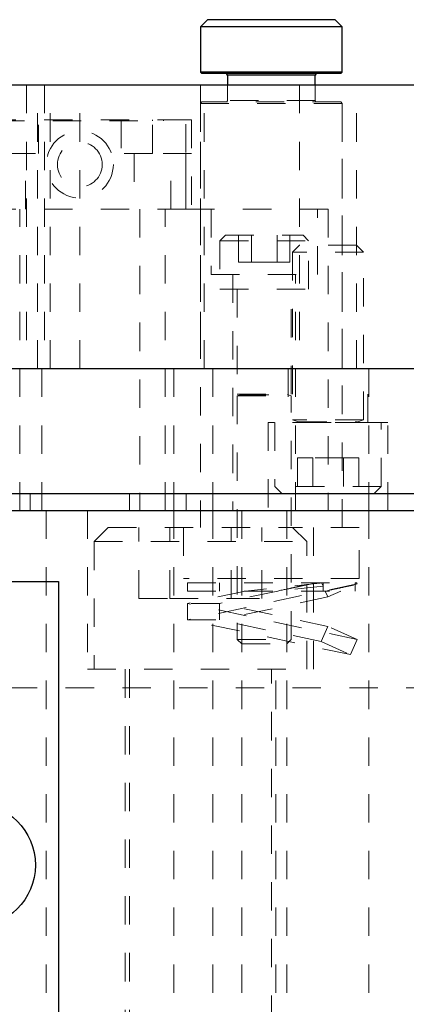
# Model space of a CAD drawing. Header units: inches. Extents: x 220 to 877, y 4 to 174.
# Tile 327 of 656: x 426.8 to 428.16, y 134.22 to 137.69. Entities that reach past the tile are written whole.
import ezdxf

# ---------------------------------------------------------------- set-up
doc = ezdxf.new("R2010")
doc.units = ezdxf.units.IN
doc.header["$LTSCALE"] = 0.5
doc.header["$MEASUREMENT"] = 0
doc.linetypes.add('HIDDEN', pattern=[0.225, 0.15, -0.075])
for name, color, linetype in [('DIE-M-S', 8, 'Continuous'), ('DIE-M-S2', 1, 'Continuous'), ('DIE-M-S3', 8, 'Continuous'), ('DSS-M-S', 53, 'Continuous'), ('SID-M-S', 105, 'Continuous'), ('SVD-M-S', 8, 'Continuous')]:
    doc.layers.add(name, color=color, linetype=linetype)

msp = doc.modelspace()

# ---------------------------------------------------------------- linework, layer by layer
at = {"layer": 'DIE-M-S', "linetype": 'Continuous', "lineweight": 25}
for p, q in [((425.30814, 137.46072), (429.46364, 137.46072)), ((425.32114, 136.46072), (429.43364, 136.46072))]:
    msp.add_line(p, q, dxfattribs=at)
at = {"layer": 'DIE-M-S', "linetype": 'HIDDEN', "lineweight": 18}
for p, q in [((426.82014, 137.46072), (426.82014, 136.46072)), ((426.90364, 136.46072), (426.90364, 137.46072)), ((426.90364, 136.46072), (426.90364, 137.46072)), ((427.00864, 136.46072), (427.00864, 137.46072)), ((427.43364, 137.46072), (427.43364, 136.46072)), ((427.44714, 136.46072), (427.44714, 137.46072)), ((427.78314, 137.46072), (427.78314, 136.46072)), ((427.93364, 136.46072), (427.93364, 137.46072)), ((427.98414, 136.46072), (427.98414, 137.46072)), ((427.38265, 137.33768), (426.63462, 137.33768)), ((426.71336, 137.33375), (427.30391, 137.33375)), ((426.86297, 137.21957), (426.86297, 137.33768)), ((427.15431, 137.33768), (427.15431, 137.21957)), ((427.26454, 137.33768), (427.26454, 137.33375)), ((427.26454, 137.21957), (427.26454, 137.33375)), ((427.30391, 137.33375), (427.30391, 137.33768)), ((427.38265, 137.02272), (427.38265, 137.33768)), ((427.40234, 137.33768), (427.38265, 137.33768)), ((427.40234, 137.33768), (427.40234, 137.02272)), ((426.75273, 137.21957), (426.86297, 137.21957)), ((426.81769, 137.02272), (426.81769, 137.21957)), ((427.26454, 137.21957), (427.15431, 137.21957)), ((427.19958, 137.21957), (427.19958, 137.02272)), ((427.40234, 137.21957), (427.26454, 137.21957)), ((427.3295, 137.02272), (427.3295, 137.21957)), ((427.38265, 137.21957), (427.38265, 137.02272)), ((427.38265, 137.02272), (426.63462, 137.02272)), ((426.79724, 135.96072), (426.79724, 137.02272)), ((427.22004, 137.02272), (427.22004, 135.96072)), ((427.30904, 135.96072), (427.30904, 137.02272)), ((427.38265, 137.02272), (427.40212, 137.02272)), ((427.88364, 137.02272), (427.40212, 137.02272)), ((427.47114, 137.02272), (427.47114, 136.79272)), ((427.84614, 136.79272), (427.84614, 137.02272)), ((427.88364, 137.02272), (427.88364, 135.96072)), ((427.47114, 136.79272), (427.84614, 136.79272)), ((427.54814, 136.79272), (427.54814, 135.96072)), ((427.76914, 135.96072), (427.76914, 136.79272))]:
    msp.add_line(p, q, dxfattribs=at)
for radius in [0.11811, 0.07874]:
    msp.add_circle((427.00864, 137.1802), radius, dxfattribs=at)
at = {"layer": 'DIE-M-S2', "linetype": 'HIDDEN', "lineweight": 18}
for p, q in [((426.85964, 136.46072), (426.85964, 137.46072)), ((426.88364, 137.46072), (426.88364, 136.46072)), ((426.88364, 137.46072), (426.88364, 136.46072))]:
    msp.add_line(p, q, dxfattribs=at)
at = {"layer": 'DIE-M-S3', "linetype": 'Continuous', "lineweight": 25}
for p, q in [((427.45864, 137.69072), (427.43364, 137.66572)), ((427.90864, 137.69072), (427.45864, 137.69072)), ((427.93364, 137.66572), (427.90864, 137.69072)), ((427.43364, 137.66572), (427.43364, 137.50572)), ((427.93364, 137.66572), (427.43364, 137.66572)), ((427.93364, 137.50572), (427.93364, 137.66572)), ((427.43364, 137.50572), (427.43864, 137.50072)), ((427.93364, 137.50572), (427.43364, 137.50572)), ((427.92864, 137.50072), (427.43864, 137.50072)), ((427.52864, 137.49572), (427.52864, 137.46072)), ((427.83864, 137.49572), (427.52864, 137.49572)), ((427.83864, 137.46072), (427.83864, 137.49572)), ((427.92864, 137.50072), (427.93364, 137.50572)), ((425.32114, 136.46072), (429.43364, 136.46072))]:
    msp.add_line(p, q, dxfattribs=at)
at = {"layer": 'DIE-M-S3', "linetype": 'HIDDEN', "lineweight": 18}
for p, q in [((427.52864, 137.49572), (427.83864, 137.49572)), ((427.52864, 137.46072), (427.52864, 137.40572)), ((427.83864, 137.40572), (427.83864, 137.46072)), ((427.43864, 137.40072), (427.43364, 137.39572)), ((427.93364, 137.39572), (427.43364, 137.39572)), ((427.43364, 137.39572), (427.43364, 135.90072)), ((427.92864, 137.40072), (427.43864, 137.40072)), ((427.83864, 137.40572), (427.52864, 137.40572)), ((427.93364, 137.39572), (427.92864, 137.40072)), ((427.93364, 135.90072), (427.93364, 137.39572)), ((426.87427, 135.96072), (426.87427, 136.46072)), ((427.33989, 136.46072), (427.33989, 135.96072)), ((427.47739, 135.96072), (427.47739, 136.46072)), ((427.74314, 136.46072), (427.74314, 136.27072)), ((428.02414, 136.27072), (428.02414, 136.46072)), ((428.02739, 135.96072), (428.02739, 136.46072)), ((428.09464, 136.27072), (427.67264, 136.27072)), ((427.67264, 136.27072), (427.67264, 135.96072)), ((428.09464, 135.96072), (428.09464, 136.27072)), ((427.37364, 135.90072), (427.37364, 135.72072)), ((427.99364, 135.90072), (427.75864, 135.90072)), ((427.99364, 135.72072), (427.99364, 135.90072)), ((427.99364, 135.72072), (427.37364, 135.72072))]:
    msp.add_line(p, q, dxfattribs=at)
at = {"layer": 'DIE-M-S3', "linetype": 'Continuous', "lineweight": 25}
for centre, start, end in [((427.52364, 137.49572), 0, 90), ((427.84364, 137.49572), 90, 180)]:
    msp.add_arc(centre, 0.005, start, end, dxfattribs=at)
at = {"layer": 'DIE-M-S3', "linetype": 'HIDDEN', "lineweight": 18}
for centre, start, end in [((427.52364, 137.40572), 270, 0), ((427.84364, 137.40572), 180, 270)]:
    msp.add_arc(centre, 0.005, start, end, dxfattribs=at)
at = {"layer": 'DSS-M-S', "linetype": 'Continuous', "lineweight": 25}
for p, q in [((423.42095, 136.02072), (429.43364, 136.02072)), ((405.93364, 135.96072), (439.43364, 135.96072))]:
    msp.add_line(p, q, dxfattribs=at)
at = {"layer": 'DSS-M-S', "linetype": 'HIDDEN', "lineweight": 18}
for p, q in [((426.83364, 135.96072), (426.83364, 136.02072)), ((427.18364, 135.96072), (427.18364, 136.02072)), ((427.38364, 135.96072), (427.38364, 136.02072)), ((426.88989, 133.46072), (426.88989, 135.96072)), ((427.03514, 135.96072), (427.03514, 135.40072)), ((427.33989, 135.96072), (427.33989, 133.46072)), ((427.47739, 133.46072), (427.47739, 135.96072)), ((427.57914, 135.96072), (427.57914, 133.46072)), ((427.73814, 133.46072), (427.73814, 135.96072)), ((427.83214, 135.40072), (427.83214, 135.96072)), ((428.02739, 133.46072), (428.02739, 135.96072)), ((427.03514, 135.40072), (427.83214, 135.40072)), ((427.16814, 135.40072), (427.16814, 133.46072)), ((427.69914, 133.46072), (427.69914, 135.40072)), ((421.55864, 135.33572), (434.30864, 135.33572))]:
    msp.add_line(p, q, dxfattribs=at)
at = {"layer": 'SID-M-S', "linetype": 'Continuous', "lineweight": 25}
for p, q in [((423.93364, 135.71072), (426.93364, 135.71072)), ((426.93364, 135.71072), (426.93364, 133.71072))]:
    msp.add_line(p, q, dxfattribs=at)
at = {"layer": 'SVD-M-S', "linetype": 'HIDDEN', "lineweight": 18}
for p, q in [((427.52164, 136.93072), (427.50264, 136.91172)), ((427.52164, 136.93072), (427.79564, 136.93072)), ((427.56843, 136.83572), (427.56843, 136.93072)), ((427.61354, 136.83572), (427.61354, 136.93072)), ((427.70375, 136.83572), (427.70375, 136.93072)), ((427.74885, 136.83572), (427.74885, 136.93072)), ((427.81464, 136.91172), (427.79564, 136.93072)), ((427.50264, 136.91172), (427.81464, 136.91172)), ((427.50264, 136.91172), (427.50264, 136.74072)), ((427.78314, 136.89572), (427.75864, 136.87122)), ((427.98414, 136.89572), (427.78314, 136.89572)), ((427.81464, 136.74072), (427.81464, 136.91172)), ((428.00864, 136.87122), (427.98414, 136.89572)), ((428.00864, 136.87122), (427.75864, 136.87122)), ((427.75864, 136.87122), (427.75864, 136.28003)), ((428.00864, 136.28003), (428.00864, 136.87122)), ((427.56843, 136.83572), (427.61354, 136.83572)), ((427.61354, 136.83572), (427.70375, 136.83572)), ((427.70375, 136.83572), (427.74885, 136.83572)), ((427.50264, 136.74072), (427.81464, 136.74072)), ((427.56364, 136.74072), (427.56364, 136.37033)), ((427.75364, 136.37033), (427.75364, 136.74072)), ((427.56364, 136.37033), (427.75364, 136.37033)), ((427.57495, 136.3688), (427.56364, 136.36469)), ((427.56364, 136.36469), (427.75364, 136.36469)), ((427.56364, 136.36469), (427.56364, 135.50622)), ((427.57495, 136.3688), (427.74234, 136.3688)), ((427.75364, 136.36469), (427.74234, 136.3688)), ((427.75364, 135.50622), (427.75364, 136.36469)), ((427.69614, 136.27072), (427.69614, 136.04572)), ((428.00864, 136.28003), (427.75864, 136.28003)), ((427.75864, 136.28003), (427.77895, 136.27264)), ((428.00864, 136.27112), (427.75864, 136.27112)), ((427.75864, 136.27112), (427.75864, 136.27072)), ((427.77895, 136.27264), (427.98656, 136.27264)), ((427.98834, 136.27264), (428.00864, 136.28003)), ((428.00864, 136.27072), (428.00864, 136.27112)), ((428.07114, 136.04572), (428.07114, 136.27072)), ((427.82952, 136.14572), (427.77539, 136.14572)), ((427.77539, 136.14572), (427.77539, 136.02072)), ((427.82952, 136.14572), (427.82952, 136.02072)), ((427.93777, 136.14572), (427.82952, 136.14572)), ((427.9919, 136.14572), (427.93777, 136.14572)), ((427.93777, 136.14572), (427.93777, 136.02072)), ((427.9919, 136.14572), (427.9919, 136.02072)), ((428.07114, 136.04572), (427.69614, 136.04572)), ((427.69614, 136.04572), (427.72114, 136.02072)), ((428.04614, 136.02072), (428.07114, 136.04572)), ((427.10864, 135.90072), (427.05864, 135.85072)), ((427.10864, 135.90072), (427.75864, 135.90072)), ((427.21714, 135.65072), (427.21714, 135.90072)), ((427.32539, 135.65072), (427.32539, 135.90072)), ((427.5419, 135.65072), (427.5419, 135.90072)), ((427.65015, 135.65072), (427.65015, 135.90072)), ((427.80864, 135.85072), (427.75864, 135.90072)), ((427.05864, 135.85072), (427.80864, 135.85072)), ((427.05864, 135.85072), (427.05864, 135.40072)), ((427.80864, 135.40072), (427.80864, 135.85072)), ((427.38833, 135.70572), (427.97895, 135.70572)), ((427.38833, 135.70572), (427.38833, 135.67664)), ((427.9859, 135.70223), (427.38833, 135.57485)), ((427.50143, 135.70572), (427.50143, 135.67664)), ((427.86586, 135.70572), (427.59299, 135.67664)), ((427.84252, 135.70572), (427.70608, 135.67664)), ((427.86586, 135.69367), (427.70608, 135.67664)), ((427.86586, 135.69367), (427.86047, 135.70572)), ((427.86586, 135.69367), (427.86586, 135.70572)), ((427.86586, 135.67664), (427.86586, 135.69367)), ((427.97895, 135.70572), (427.97895, 135.69913)), ((427.98434, 135.70572), (427.97895, 135.70572)), ((427.9859, 135.70223), (427.97895, 135.69913)), ((427.97895, 135.67664), (427.97895, 135.69913)), ((427.98434, 135.70572), (427.9859, 135.70223)), ((427.21714, 135.65072), (427.32539, 135.65072)), ((427.32539, 135.65072), (427.5419, 135.65072)), ((427.38833, 135.67664), (427.97895, 135.67664)), ((427.59299, 135.67664), (427.38833, 135.63302)), ((427.70608, 135.67664), (427.50143, 135.63302)), ((427.88263, 135.65611), (427.50143, 135.57485)), ((427.5419, 135.65072), (427.65015, 135.65072)), ((427.88263, 135.65611), (427.87346, 135.67664)), ((427.9286, 135.67664), (427.88263, 135.65611)), ((427.38833, 135.63302), (427.38833, 135.57485)), ((427.9859, 135.50565), (427.38833, 135.63302)), ((427.50143, 135.63302), (427.38833, 135.63302)), ((427.88263, 135.55176), (427.50143, 135.63302)), ((427.50143, 135.57485), (427.50143, 135.63302)), ((427.96218, 135.45254), (427.38833, 135.57485)), ((427.38833, 135.57485), (427.50143, 135.57485)), ((427.85891, 135.49866), (427.50143, 135.57485)), ((427.88263, 135.55176), (427.85891, 135.49866)), ((427.9859, 135.50565), (427.88263, 135.55176)), ((427.56364, 135.50622), (427.75364, 135.50622)), ((427.56364, 135.50622), (427.57914, 135.49072)), ((427.73814, 135.49072), (427.75364, 135.50622)), ((427.96218, 135.45254), (427.9859, 135.50565)), ((427.57914, 135.49072), (427.73814, 135.49072)), ((427.85891, 135.49866), (427.96218, 135.45254)), ((427.18364, 135.40072), (427.18364, 134.15033)), ((427.68364, 134.15033), (427.68364, 135.40072))]:
    msp.add_line(p, q, dxfattribs=at)
at = {"layer": 'SVD-M-S', "linetype": 'Continuous', "lineweight": 25}
msp.add_circle((426.63364, 134.71072), 0.2185, dxfattribs=at)
at = {"layer": 'SVD-M-S', "linetype": 'HIDDEN', "lineweight": 18}
for centre, start, end in [((427.57468, 136.36954), 290, 90), ((427.74261, 136.36954), 90, 250), ((427.77868, 136.2719), 270, 70), ((427.98861, 136.2719), 110, 270)]:
    msp.add_arc(centre, 0.000787, start, end, dxfattribs=at)
for points, knots in [([(427.70608, 135.67664), (427.72652, 135.68113), (427.76738, 135.69011), (427.81123, 135.69995), (427.83023, 135.70424), (427.83681, 135.70572)], [0, 0, 0, 0, 0.3954928, 0.7907166, 1, 1, 1, 1]), ([(427.87606, 135.67664), (427.899, 135.68163), (427.94484, 135.6916), (427.97495, 135.69825), (427.97791, 135.6989), (427.97895, 135.69913)], [0, 0, 0, 0, 0.3929723, 0.7852535, 1, 1, 1, 1])]:
    msp.add_open_spline(points, degree=3, knots=knots, dxfattribs=at)

doc.saveas('drawing.dxf')
